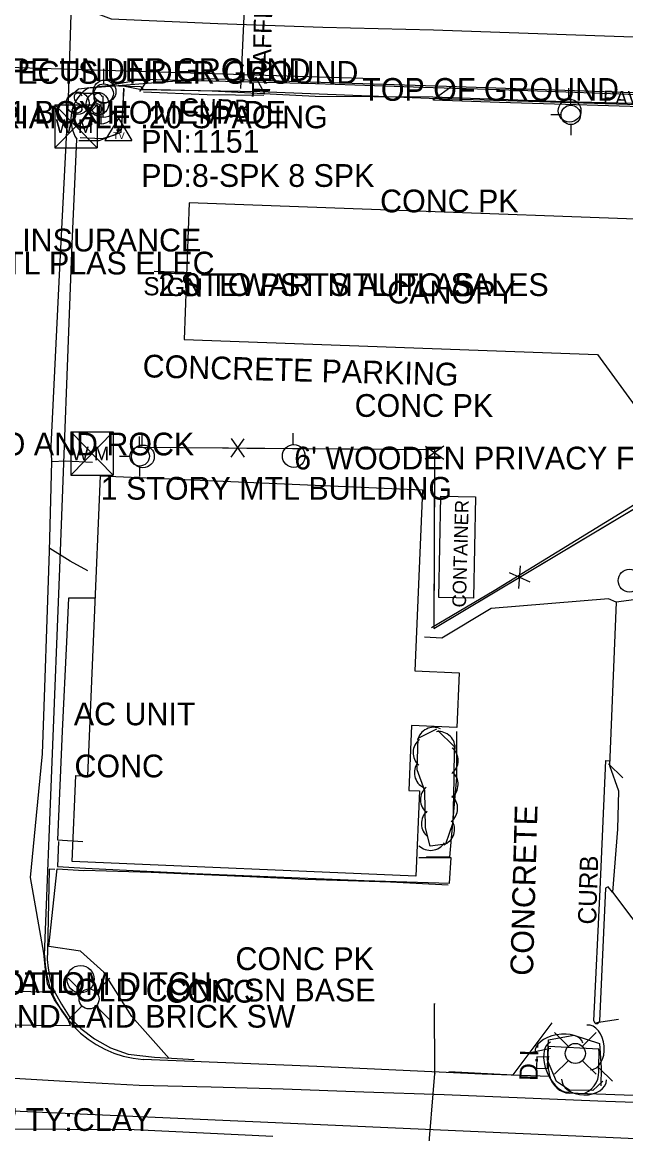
# Model space of a CAD drawing. Extents: x 978516 to 993312, y 1836504 to 1846212.
# Drawn here: x 992501.8 to 992634.6, y 1843144.4 to 1843388.6 of the extents above; entities that cross this region are included whole.
import ezdxf

# ---------------------------------------------------------------- set-up
doc = ezdxf.new("R2010")
doc.units = 0
for name, color, linetype in [('S_BUILDING', 7, 'Continuous'), ('S_CURB', 7, 'Continuous'), ('S_CURB_ANNOT', 7, 'Continuous'), ('S_DRIVEWAY', 7, 'Continuous'), ('S_DROP_INLET', 7, 'Continuous'), ('S_DROP_INLET_ANNOT', 7, 'Continuous'), ('S_EDGE_PAVEMENT', 7, 'Continuous'), ('S_FENCE', 7, 'Continuous'), ('S_GAS_UTILITIES', 7, 'Continuous'), ('S_MISC_STRUCTURES', 7, 'Continuous'), ('S_MISC_STRUCTURES_ANNOT', 7, 'Continuous'), ('S_PARKING', 7, 'Continuous'), ('S_PARKING_ANNOT', 7, 'Continuous'), ('S_PAVEMENT_CROWN', 7, 'Continuous'), ('S_SANITARY_SEWER', 7, 'Continuous'), ('S_SANITARY_SEWER_ANNOT', 7, 'Continuous'), ('S_SECONDARY_CTL', 7, 'Continuous'), ('S_SECONDARY_CTL_ANNOT', 7, 'Continuous'), ('S_SHOULDER', 7, 'Continuous'), ('S_SHOULDER_ANNOT', 7, 'Continuous'), ('S_SIDEWALK', 7, 'Continuous'), ('S_SIGN', 7, 'Continuous'), ('S_SIGN_ANNOT', 7, 'Continuous'), ('S_STORM_SEWER', 7, 'Continuous'), ('S_STORM_SEWER_ANNOT', 7, 'Continuous'), ('S_SURVEY_TEXT_ANNOT', 7, 'Continuous'), ('S_TRAFFIC_SIGNAL_ANNOT', 7, 'Continuous'), ('S_TREE', 7, 'Continuous'), ('S_UTILITY_POLE', 7, 'Continuous'), ('S_UTL_PT_SYM', 7, 'Continuous'), ('S_WATER_UTILITIES', 7, 'Continuous')]:
    doc.layers.add(name, color=color, linetype=linetype)

msp = doc.modelspace()

# ---------------------------------------------------------------- linework, layer by layer
at = {"layer": 'S_BUILDING'}
for points in [[(992537.41, 1843318.91), (992628.37, 1843315.58), (992637.23, 1843303.39), (992692.04, 1843301.2), (992693.11, 1843330.5), (992686.36, 1843330.75), (992686.83, 1843343.46), (992538.5, 1843348.88)], [(992519.03, 1843288.9), (992589.84, 1843285.87), (992588.13, 1843246.05), (992597.91, 1843245.63), (992597.4, 1843233.62), (992587.43, 1843234.05), (992586.82, 1843219.78), (992589.2, 1843219.68), (992588.39, 1843200.96), (992512.8, 1843204.2), (992513.61, 1843223.09), (992516.21, 1843222.98)]]:
    msp.add_lwpolyline(points, close=True, dxfattribs=at)
at = {"layer": 'S_CURB'}
for points in [[(992527.7, 1843373.4), (992529.57, 1843376.12)], [(992555.21, 1843372.71), (992553.2, 1843376.49)], [(992592.11, 1843371.56), (992596.57, 1843374.76)], [(992528.45, 1843373.31), (992542.48, 1843372.73), (992554.94, 1843372.6)], [(992592.33, 1843371.51), (992606.8, 1843371.05), (992621.27, 1843370.59), (992640.25, 1843369.98), (992659.22, 1843369.36)], [(992630.77, 1843225.65), (992633.88, 1843222.53)], [(992628.11, 1843168.82), (992632.93, 1843169.57)], [(992618.07, 1843163.06), (992613.22, 1843162.1)], [(992628.68, 1843158.77), (992631.65, 1843155.91)]]:
    msp.add_lwpolyline(points, dxfattribs=at)
at = {"layer": 'S_DRIVEWAY'}
for points in [[(992524.07, 1843374.11), (992523.86, 1843368.84), (992523.59, 1843365.15), (992522.07, 1843363.75), (992519.41, 1843362.99), (992514.55, 1843363.16)], [(992508.33, 1843292.07), (992511.3, 1843292.23), (992517.28, 1843291.89)], [(992516.26, 1843268.07), (992512.34, 1843270.15), (992507.89, 1843272.92)], [(992534.11, 1843160.87), (992525.91, 1843170.09), (992519.75, 1843179.85), (992514.6, 1843184.48), (992507.62, 1843185.47), (992509.48, 1843202.54), (992515.34, 1843202.21)], [(992595.65, 1843158.03), (992609.8, 1843157.28), (992618.4, 1843168.75)]]:
    msp.add_lwpolyline(points, dxfattribs=at)
at = {"layer": 'S_DROP_INLET'}
msp.add_lwpolyline([(992615.01, 1843161.26), (992614.95, 1843158.75), (992617.37, 1843158.68), (992617.44, 1843161.19)], close=True, dxfattribs=at)
at = {"layer": 'S_EDGE_PAVEMENT'}
for points in [[(992512.6, 1843392.65), (992511.87, 1843371.94), (992510.95, 1843353.25), (992510.02, 1843334.56), (992509.07, 1843315.01), (992508.12, 1843295.45), (992508.22, 1843292.1), (992507.7, 1843272.34), (992507.2, 1843257.37), (992506.7, 1843242.4), (992506.17, 1843227.87), (992504.87, 1843214.28), (992503.57, 1843200.69), (992506.49, 1843184.02), (992506.89, 1843179.73), (992507.3, 1843177.37), (992507.8, 1843176.2)], [(992511.88, 1843372.01), (992514.15, 1843373.96), (992520.65, 1843374.67), (992528.27, 1843376.08), (992543.66, 1843375.68), (992566.34, 1843375.11), (992579.26, 1843374.69), (992592.18, 1843374.26), (992606.76, 1843373.78), (992621.34, 1843373.3), (992644.88, 1843372.39), (992658.63, 1843372.04), (992672.38, 1843371.7), (992686.84, 1843371.15), (992701.3, 1843370.59), (992717.28, 1843370.11), (992735.23, 1843369.56), (992753.18, 1843369.01), (992768.65, 1843368.42), (992784.12, 1843367.82), (992799.61, 1843367.19), (992815.1, 1843366.56)], [(992516.42, 1843374.17), (992542.18, 1843376.26), (992595.1, 1843374.57), (992651.54, 1843372.67), (992698.55, 1843371.18), (992718.77, 1843370.62)], [(992506.69, 1843183.6), (992510.06, 1843268.54), (992512.79, 1843339.88), (992513.79, 1843362.89)], [(992818.23, 1843144.45), (992796.47, 1843145.18), (992774.72, 1843145.9), (992758.62, 1843146.59), (992742.52, 1843147.28), (992726.35, 1843147.81), (992710.18, 1843148.34), (992691.27, 1843149.15), (992672.36, 1843149.96), (992651.28, 1843150.69), (992630.19, 1843151.43), (992612.4, 1843152.16), (992594.61, 1843152.89), (992576.91, 1843153.53), (992559.21, 1843154.17), (992543.36, 1843154.57), (992527.5, 1843154.97), (992511.24, 1843155.86), (992494.97, 1843156.76), (992479.75, 1843157.36), (992464.53, 1843157.96), (992441.32, 1843159.23), (992422.9, 1843159.99), (992404.47, 1843160.75)], [(992617.88, 1843156.97), (992602.98, 1843157.45), (992566.6, 1843159.13), (992528.4, 1843160.67)], [(992711.74, 1843149.58), (992702.84, 1843150.1), (992652.3, 1843152.21), (992622.09, 1843153.25)]]:
    msp.add_lwpolyline(points, dxfattribs=at)
for centre, major_axis, ratio, start_param, end_param in [((992520.57, 1843367.26), (1.32, -7.95), 0.999877, 3.517663, 5.121543), ((992530.14, 1843184.08), (10.03, -21.24), 0.99848, 4.292528, 5.767215), ((992622.51, 1843157.96), (2.38, -4.1), 0.998552, 4.398671, 5.66825)]:
    msp.add_ellipse(centre, major_axis=major_axis, ratio=ratio, start_param=start_param, end_param=end_param, dxfattribs=at)
at = {"layer": 'S_FENCE'}
for p, q in [((992547.75, 1843293.01), (992550.65, 1843297.08)), ((992547.78, 1843297.11), (992550.62, 1843292.99)), ((992594.57, 1843295.44), (992590.46, 1843292.6)), ((992590.48, 1843295.46), (992594.56, 1843292.57)), ((992611.01, 1843264.15), (992611.37, 1843269.14)), ((992608.91, 1843267.67), (992613.47, 1843265.62))]:
    msp.add_line(p, q, dxfattribs=at)
for points in [[(992527.2, 1843295.22), (992547.2, 1843295.06)], [(992527.2, 1843295.22), (992592.52, 1843294.7), (992592.31, 1843255.35)], [(992551.2, 1843295.03), (992571.2, 1843294.87)], [(992571.2, 1843294.87), (992591.2, 1843294.71)], [(992592.51, 1843292.02), (992592.4, 1843272.02)], [(992592.31, 1843255.35), (992638.08, 1843282.72), (992644.52, 1843268.45)], [(992630.08, 1843277.94), (992638.08, 1843282.72), (992642.47, 1843272.99)], [(992612.91, 1843267.67), (992630.08, 1843277.94)], [(992592.4, 1843272.02), (992592.31, 1843255.35)], [(992592.31, 1843255.35), (992609.48, 1843265.62)]]:
    msp.add_lwpolyline(points, dxfattribs=at)
at = {"layer": 'S_GAS_UTILITIES'}
for p, q in [((992592.55, 1843157.61), (992592.52, 1843172.91)), ((992589.95, 1843126.23), (992592.55, 1843157.61))]:
    msp.add_line(p, q, dxfattribs=at)
at = {"layer": 'S_MISC_STRUCTURES'}
msp.add_lwpolyline([(992601.52, 1843284.32), (992601.07, 1843262.02), (992593.42, 1843262.18), (992593.87, 1843284.47)], close=True, dxfattribs=at)
msp.add_circle((992514.64, 1843178.33), 2.99, dxfattribs=at)
at = {"layer": 'S_PARKING'}
for points in [[(992524.15, 1843373.88), (992523.47, 1843364.35), (992518.64, 1843362.55), (992514.24, 1843362.55)], [(992673.36, 1843281.04), (992637.49, 1843283.19), (992605.58, 1843263.65), (992591.82, 1843255.51)], [(992647.33, 1843158.5), (992647.72, 1843161.9), (992648.63, 1843167.59), (992651.98, 1843167.5), (992652.48, 1843169.38), (992664.12, 1843172.75), (992667.67, 1843177.09), (992668.53, 1843208.84), (992696.68, 1843223.9), (992707.2, 1843233.34), (992707.29, 1843236.59), (992711.6, 1843252.58), (992712.08, 1843268.4), (992698.63, 1843275.93), (992668.96, 1843276.89), (992653.18, 1843273.37), (992644.6, 1843262.75), (992632.42, 1843261.19), (992630.96, 1843225.28), (992632.95, 1843219.69), (992632.71, 1843211.26), (992631.67, 1843197.42), (992652.65, 1843169.54)], [(992632.42, 1843261.19), (992630.78, 1843261.88), (992604.94, 1843259.8), (992594.08, 1843253.26), (992590.31, 1843253.44)], [(992597.34, 1843232.76), (992597.32, 1843222.61), (992595.81, 1843205.1), (992590.7, 1843205.24)], [(992627.56, 1843169.15), (992628.91, 1843198.06), (992630.18, 1843226.35), (992631, 1843226.33)], [(992508.94, 1843202.45), (992507.75, 1843202.47), (992507.48, 1843191.45), (992507.38, 1843184.5), (992507.3, 1843182.68), (992507.52, 1843180.73), (992507.96, 1843178.27), (992508.76, 1843175.87), (992510.42, 1843172.86), (992512.27, 1843169.91), (992514.67, 1843167.49), (992517.67, 1843165.22), (992521.21, 1843163.21), (992525.12, 1843161.85), (992530.89, 1843161.2), (992539.64, 1843160.68)], [(992595.47, 1843199.01), (992582.78, 1843199.63), (992564.05, 1843200.24), (992551.87, 1843200.81), (992530.13, 1843201.74), (992515.43, 1843202.23)], [(992631.67, 1843197.42), (992630.65, 1843198.61), (992630.12, 1843198.34), (992628.78, 1843169.08)], [(992617.52, 1843161.42), (992617.59, 1843163.5), (992617.61, 1843163.68)], [(992628.63, 1843162.68), (992628.66, 1843162.94), (992617.59, 1843163.5)], [(992628.63, 1843162.68), (992628.55, 1843158.89)]]:
    msp.add_lwpolyline(points, dxfattribs=at)
msp.add_arc((992623.58, 1843157.96), 5.07, 293.0109, 10.616, dxfattribs=at)
for centre, major_axis, ratio, start_param, end_param in [((992628.17, 1843169.12), (-0.609, 0.038), 0.91993, 0.028072, 3.134607), ((992626.66, 1843160.02), (-0.26, -9.66), 0.95577, 4.593257, 5.059405)]:
    msp.add_ellipse(centre, major_axis=major_axis, ratio=ratio, start_param=start_param, end_param=end_param, dxfattribs=at)
at = {"layer": 'S_PAVEMENT_CROWN'}
for points in [[(992512.6, 1843392.6), (992521.37, 1843389.31), (992544.83, 1843388.3), (992567.89, 1843387.5), (992592.27, 1843386.91), (992606.86, 1843386.4), (992621.44, 1843385.89), (992644.67, 1843385.11), (992659.64, 1843384.53), (992674.6, 1843383.95), (992687.69, 1843383.63), (992700.77, 1843383.31), (992720.18, 1843382.4), (992737.4, 1843381.72), (992754.61, 1843381.04), (992769.59, 1843380.59), (992784.57, 1843380.15), (992800.05, 1843379.71), (992815.53, 1843379.28)], [(992556.89, 1843143.73), (992541.67, 1843144.46), (992526.44, 1843145.2), (992511.31, 1843145.28), (992496.19, 1843145.36), (992480.14, 1843146.42), (992464.1, 1843147.49), (992441.08, 1843147.96), (992422.43, 1843148.76), (992403.77, 1843149.55), (992386.39, 1843150.24), (992369.01, 1843150.92), (992346.64, 1843151.94)]]:
    msp.add_lwpolyline(points, dxfattribs=at)
at = {"layer": 'S_SANITARY_SEWER'}
msp.add_line((992486.03, 1843149.98), (992725.78, 1843139.43), dxfattribs=at)
at = {"layer": 'S_SECONDARY_CTL'}
for p, q in [((992522.98, 1843367.52), (992519.97, 1843362.57)), ((992522.98, 1843367.52), (992525.92, 1843362.57)), ((992519.97, 1843362.57), (992525.92, 1843362.57))]:
    msp.add_line(p, q, dxfattribs=at)
for radius in [0.311, 0.183, 0.103]:
    msp.add_circle((992522.98, 1843364.91), radius, dxfattribs=at)
at = {"layer": 'S_SHOULDER'}
for points in [[(992520.65, 1843374.66), (992527.81, 1843374.49), (992528.34, 1843373.9), (992543.56, 1843373.5), (992566.22, 1843372.33), (992579.17, 1843372.26), (992592.12, 1843372.19), (992606.66, 1843371.68), (992621.2, 1843371.17), (992644.64, 1843370.56), (992658.55, 1843370.02), (992672.45, 1843369.47), (992686.82, 1843368.99), (992701.19, 1843368.51), (992716.78, 1843367.66), (992734.78, 1843367.16), (992752.78, 1843366.65), (992768.55, 1843366.17), (992784.31, 1843365.69), (992799.59, 1843365.26), (992814.86, 1843364.83)], [(992715.81, 1843367.71), (992676.93, 1843369.51), (992634.9, 1843370.5), (992591.28, 1843371.85), (992554.05, 1843373.32), (992528.05, 1843373.73), (992524.04, 1843374.52)]]:
    msp.add_lwpolyline(points, dxfattribs=at)
at = {"layer": 'S_SIDEWALK'}
for points in [[(992517.74, 1843262.03), (992512, 1843262.04), (992511.53, 1843252.43), (992510.61, 1843232.85), (992509.56, 1843208.96), (992515.12, 1843208.54)], [(992509.8, 1843208.56), (992509.54, 1843203.09), (992515.7, 1843202.7), (992539.69, 1843201.55), (992552.33, 1843201.05), (992577.03, 1843200), (992595.8, 1843199.43), (992596.13, 1843204.99), (992589.05, 1843205.01)]]:
    msp.add_lwpolyline(points, dxfattribs=at)
msp.add_lwpolyline([(992476.51, 1843168.63), (992486.5, 1843168.48), (992504.59, 1843168.21), (992512.44, 1843168.11), (992511.68, 1843169.92), (992508.93, 1843173.76), (992508.1, 1843175.47), (992494.83, 1843175.66), (992477.11, 1843175.96)], close=True, dxfattribs=at)
at = {"layer": 'S_SIGN'}
msp.add_line((992531.76, 1843333.44), (992536.61, 1843333.43), dxfattribs=at)
msp.add_lwpolyline([(992530.84, 1843333.93), (992537.44, 1843333.7)], dxfattribs=at)
for centre in [(992514.01, 1843370.81), (992518.36, 1843370.69)]:
    msp.add_circle(centre, 2.49, dxfattribs=at)
for centre, radius, start, end in [((992514.7, 1843372.14), 1.5, 167.1196, 241.9813), ((992514.08, 1843372.08), 0.95, 16.5258, 156.8957), ((992519.05, 1843372.02), 1.5, 167.1196, 241.9813), ((992518.44, 1843371.96), 0.95, 16.5258, 156.8957), ((992513.86, 1843369.99), 1.28, 204.641, 335.359), ((992513.6, 1843369.47), 1.4, 358.6529, 73.7063), ((992518.21, 1843369.87), 1.28, 204.641, 335.359), ((992517.95, 1843369.35), 1.4, 358.6529, 73.7063)]:
    msp.add_arc(centre, radius, start, end, dxfattribs=at)
at = {"layer": 'S_STORM_SEWER'}
msp.add_line((992434.44, 1843380.66), (992576.6, 1843376.33), dxfattribs=at)
at = {"layer": 'S_TREE'}
for points in [[(992593.21, 1843232.96), (992596.82, 1843229.47), (992596.72, 1843222.17), (992596.49, 1843212.68), (992594.93, 1843207.96), (992591.56, 1843207.57), (992590.53, 1843211.6), (992590.33, 1843219.67), (992588.69, 1843224.33), (992588.86, 1843231.29), (992593.03, 1843233.36)], [(992629.51, 1843155.9), (992627.32, 1843153.86), (992622.18, 1843153.93), (992619.29, 1843155.82), (992617.34, 1843160.49), (992617.57, 1843164.98), (992623.11, 1843166.03), (992628.75, 1843164.16), (992629.17, 1843158.83), (992629.07, 1843154.88)]]:
    msp.add_lwpolyline(points, dxfattribs=at)
for centre, start, end in [((992592.31, 1843230.03), 65.6293, 167.2262), ((992593.39, 1843229.09), 355.1888, 96.7857), ((992591.41, 1843228.11), 127.7836, 229.3805), ((992594.05, 1843226.38), 308.4282, 50.0251), ((992591.7, 1843223.69), 148.6085, 250.2054), ((992594.04, 1843221.12), 307.7972, 49.3941), ((992593.04, 1843217.77), 130.5947, 232.1916), ((992593.94, 1843215.82), 307.7972, 49.3941), ((992593.24, 1843212.49), 130.5947, 232.1916), ((992593.25, 1843211.26), 290.8745, 32.4714), ((992591.61, 1843210.26), 225.6778, 327.2747)]:
    msp.add_arc(centre, 3.64, start, end, dxfattribs=at)
for centre, major_axis, ratio in [((992626.42, 1843163.31), (-0.4, 4.94), 0.685311), ((992619.87, 1843163.26), (-5.25, -1), 0.540699), ((992620.23, 1843159.06), (2.26, -5.42), 0.55008), ((992625.39, 1843156.27), (4.95, -0.07), 0.685311)]:
    msp.add_ellipse(centre, major_axis=major_axis, ratio=ratio, start_param=3.141593, end_param=6.283185, dxfattribs=at)
at = {"layer": 'S_UTILITY_POLE'}
for p, q in [((992519.77, 1843375.9), (992519.77, 1843378.38)), ((992519.73, 1843375.03), (992519.73, 1843377.28)), ((992622.06, 1843371.66), (992622.06, 1843374.14)), ((992517.64, 1843372.9), (992515.31, 1843372.9)), ((992519.52, 1843372.45), (992519.52, 1843367.72)), ((992622.46, 1843370.35), (992622.46, 1843372.59)), ((992519.07, 1843371.01), (992519.07, 1843366.29)), ((992519.81, 1843368.48), (992519.81, 1843370.81)), ((992620.37, 1843368.22), (992618.04, 1843368.22)), ((992622.54, 1843363.8), (992622.54, 1843366.12)), ((992528.2, 1843295.71), (992528.2, 1843298.19)), ((992561.38, 1843295.8), (992561.38, 1843298.28)), ((992527.63, 1843295.32), (992527.63, 1843297.57)), ((992525.53, 1843293.19), (992523.21, 1843293.19)), ((992527.7, 1843288.77), (992527.7, 1843291.1)), ((992514.91, 1843175.56), (992511.92, 1843178.54)), ((992518.08, 1843175.56), (992521.07, 1843178.54)), ((992514.91, 1843172.38), (992511.92, 1843169.4)), ((992518.08, 1843172.38), (992521.07, 1843169.4)), ((992621.86, 1843163.58), (992618.88, 1843166.57)), ((992625.04, 1843163.58), (992628.02, 1843166.57)), ((992621.86, 1843160.41), (992618.88, 1843157.42)), ((992625.04, 1843160.41), (992628.02, 1843157.42))]:
    msp.add_line(p, q, dxfattribs=at)
msp.add_lwpolyline([(992551.74, 1843415.25), (992549.84, 1843374.03)], dxfattribs=at)
for centre, radius in [((992519.91, 1843373.38), 2.5), ((992519.73, 1843372.92), 2.13), ((992622.2, 1843369.14), 2.5), ((992622.46, 1843368.24), 2.13), ((992527.63, 1843293.21), 2.13), ((992528.35, 1843293.19), 2.5), ((992561.53, 1843293.28), 2.5), ((992635.39, 1843265.89), 2.5), ((992516.5, 1843173.98), 2.21), ((992623.46, 1843162), 2.21)]:
    msp.add_circle(centre, radius, dxfattribs=at)
for centre in [(992519.58, 1843371.15), (992519.13, 1843369.71)]:
    msp.add_arc(centre, 3.41, 226.3972, 313.6028, dxfattribs=at)
at = {"layer": 'S_UTL_PT_SYM'}
for points in [[(992576.6, 1843376.33), (992576.6, 1843376.38), (992576.6, 1843376.33), (992576.55, 1843376.33), (992576.6, 1843376.33), (992576.6, 1843376.28), (992576.6, 1843376.33), (992576.65, 1843376.33)], [(992592.52, 1843172.91), (992592.52, 1843172.96), (992592.52, 1843172.91), (992592.47, 1843172.91), (992592.52, 1843172.91), (992592.52, 1843172.86), (992592.52, 1843172.91), (992592.57, 1843172.91)], [(992592.55, 1843157.61), (992592.55, 1843157.66), (992592.55, 1843157.61), (992592.5, 1843157.61), (992592.55, 1843157.61), (992592.55, 1843157.56), (992592.55, 1843157.61), (992592.6, 1843157.61)]]:
    msp.add_lwpolyline(points, dxfattribs=at)
at = {"layer": 'S_WATER_UTILITIES'}
for p, q in [((992508.95, 1843370.45), (992518.29, 1843370.45)), ((992508.95, 1843370.45), (992508.95, 1843360.96)), ((992508.95, 1843370.45), (992518.29, 1843360.96)), ((992518.29, 1843370.45), (992508.95, 1843360.96)), ((992518.29, 1843370.45), (992518.29, 1843360.96)), ((992508.95, 1843360.96), (992518.29, 1843360.96)), ((992512.48, 1843298.59), (992521.82, 1843298.59)), ((992512.48, 1843298.59), (992512.48, 1843289.1)), ((992512.48, 1843298.59), (992521.82, 1843289.1)), ((992521.82, 1843298.59), (992512.48, 1843289.1)), ((992521.82, 1843298.59), (992521.82, 1843289.1)), ((992512.48, 1843289.1), (992521.82, 1843289.1))]:
    msp.add_line(p, q, dxfattribs=at)

# ---------------------------------------------------------------- texts
at = {"layer": 'S_CURB_ANNOT'}
for rotation, p in [(358.4454, (992536.75, 1843367.93)), (88.1789, (992628.02, 1843190.29))]:
    msp.add_text('CURB', height=4, rotation=rotation, dxfattribs=at).set_placement(p)
at = {"layer": 'S_DROP_INLET_ANNOT'}
msp.add_text('3X4 TRIANGLE .20 SPACING', height=5, dxfattribs=at).set_placement((992478.71, 1843365.29))
msp.add_text('D.I.', height=4, rotation=88.4454, dxfattribs=at).set_placement((992615.15, 1843155.94))
at = {"layer": 'S_MISC_STRUCTURES_ANNOT'}
msp.add_text('CONTAINER', height=3, rotation=88.4454, dxfattribs=at).set_placement((992599.38, 1843259.96))
for s, p in [('AC UNIT', (992513.15, 1843234.11)), ('8" STEEL PIPE 15\' TALL', (992438.45, 1843175.25))]:
    msp.add_text(s, height=5, dxfattribs=at).set_placement(p)
at = {"layer": 'S_PARKING_ANNOT'}
for s, height, rotation, p in [('CONCRETE PARKING', 5.0005, 358.4454, (992528.24, 1843310.59)), ('CONCRETE', 5, 88.4454, (992614.14, 1843179.02))]:
    msp.add_text(s, height=height, rotation=rotation, dxfattribs=at).set_placement(p)
at = {"layer": 'S_SANITARY_SEWER_ANNOT'}
msp.add_text('DI:8" TY:CLAY', height=5, dxfattribs=at).set_placement((992486.03, 1843144.98))
at = {"layer": 'S_SECONDARY_CTL'}
msp.add_text('TV', height=1.5, dxfattribs=at).set_placement((992521.77, 1843362.9))
at = {"layer": 'S_SECONDARY_CTL_ANNOT'}
for s, p in [('PN:1151', (992527.98, 1843359.91)), ('PD:8-SPK 8 SPK', (992527.98, 1843352.41))]:
    msp.add_text(s, height=5, dxfattribs=at).set_placement(p)
at = {"layer": 'S_SHOULDER_ANNOT'}
msp.add_text('PAVED SHOULDER', height=3.0003, rotation=358.4454, dxfattribs=at).set_placement((992629.56, 1843370.6))
at = {"layer": 'S_SIGN_ANNOT'}
for s, p in [('PRICE AND CO. INSURANCE', (992449.79, 1843338.22)), ('30" TO PST MTL PLAS ELEC', (992454.79, 1843333.17)), ('2.0 TO PST MTL PLAS', (992531.76, 1843328.44)), ('STEWARTS AUTO SALES', (992536.61, 1843328.43))]:
    msp.add_text(s, height=5, dxfattribs=at).set_placement(p)
msp.add_text('SIGN', height=4, rotation=358.4454, dxfattribs=at).set_placement((992528.41, 1843328.63))
at = {"layer": 'S_STORM_SEWER_ANNOT'}
for s, p in [('TOP OF GROUND PIPE UNDER GROUND', (992434.44, 1843375.66)), ('CONNECTS UNDER GROUND', (992481.02, 1843375.07)), ('TOP OF GROUND', (992576.6, 1843371.33)), ('TY:1X1 BOX HOMEMADE', (992480.3, 1843366.3))]:
    msp.add_text(s, height=5, dxfattribs=at).set_placement(p)
at = {"layer": 'S_SURVEY_TEXT_ANNOT'}
for s, p in [('CONC PK', (992580.52, 1843346.82)), ('CANOPY', (992582.09, 1843326.78)), ('CONC PK', (992574.92, 1843301.88)), ('1 STORY STUCCO AND ROCK', (992443.79, 1843293.41)), ("6' WOODEN PRIVACY FENCE", (992561.63, 1843290.33)), ('1 STORY MTL BUILDING', (992519.07, 1843283.68)), ('CONC', (992513.29, 1843222.67)), ('CONC PK', (992548.7, 1843180.32)), ('SM CONC BOTTOM DITCH', (992459.19, 1843174.84)), ('OLD CONC SN BASE', (992513.38, 1843173.42)), ('CONC', (992533.26, 1843173.16)), ('HAND LAID BRICK SW', (992491.34, 1843167.67))]:
    msp.add_text(s, height=5, dxfattribs=at).set_placement(p)
at = {"layer": 'S_TRAFFIC_SIGNAL_ANNOT'}
msp.add_text('TRAFFIC LIGHT', height=4.0004, rotation=88.4454, dxfattribs=at).set_placement((992556.29, 1843372.02))
at = {"layer": 'S_WATER_UTILITIES'}
for p in [(992509.16, 1843364.22), (992512.68, 1843292.36)]:
    msp.add_text('W M', height=3, dxfattribs=at).set_placement(p)

doc.saveas('drawing.dxf')
